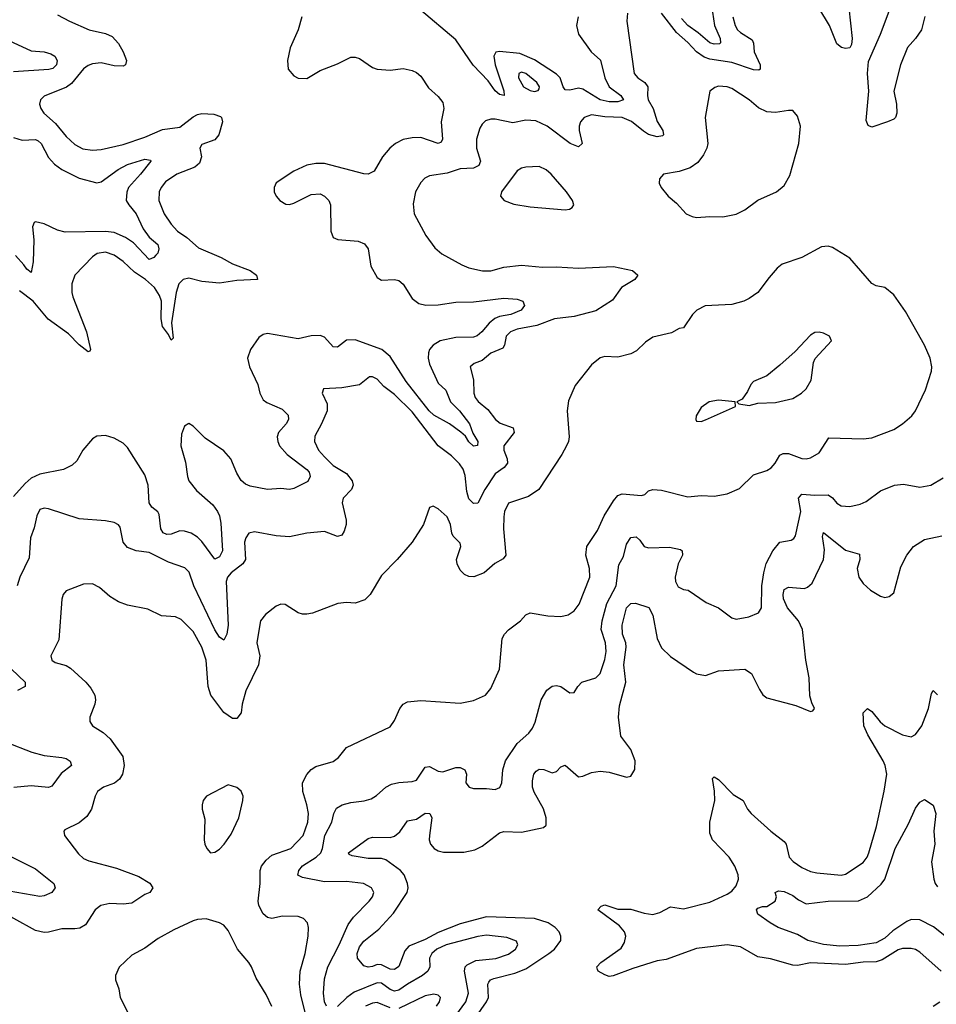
# Model space of a CAD drawing. Header units: inches. Extents: x 1694797 to 1849917, y 907313 to 1017959.
# Tile 493 of 656: x 1781338 to 1785525, y 982218 to 986716. Entities that reach past the tile are written whole.
import ezdxf

# ---------------------------------------------------------------- set-up
doc = ezdxf.new("R2010")
doc.units = ezdxf.units.IN
doc.header["$MEASUREMENT"] = 0
doc.layers.add('B7988', color=7, linetype='Continuous')

msp = doc.modelspace()

# ---------------------------------------------------------------- linework, layer by layer
at = {"layer": 'B7988', "color": 5}
for points, elevation in [([(1785471.6, 986731.5), (1785456.3, 986670), (1785430, 986631), (1785392.6, 986590), (1785361.5, 986510), (1785330.3, 986390), (1785343, 986330), (1785344.7, 986290), (1785338, 986270), (1785330, 986262), (1785302, 986250), (1785230, 986225.2), (1785213.6, 986233.6), (1785204.7, 986255.3), (1785216.9, 986390), (1785209.6, 986470), (1785214.3, 986525.7), (1785270, 986650.3), (1785336.3, 986830)], 740), ([(1785125.1, 986770), (1785140.5, 986630), (1785137.3, 986602.7), (1785130, 986588), (1785110, 986584), (1785090.9, 986589.1), (1785070, 986606.6), (1785037, 986690), (1784988.7, 986770)], 740), ([(1782627, 986730), (1782610.2, 986669.8), (1782572.7, 986587.3), (1782560.7, 986530), (1782564.7, 986490), (1782590, 986460.3), (1782610, 986449.4), (1782650, 986448.4), (1782710, 986484), (1782790, 986514.2), (1782850, 986544.7), (1782870, 986544.9), (1782890, 986538.6), (1782950, 986498.4), (1782970, 986490.2), (1783030, 986485.8), (1783090, 986494), (1783130, 986484.6), (1783150, 986474.6), (1783170, 986458.4), (1783204.8, 986404.8), (1783250, 986365.3), (1783270, 986338), (1783275.2, 986310), (1783263, 986250), (1783269.1, 986170.9), (1783262.8, 986157.3), (1783248.9, 986151.1), (1783170, 986177.5), (1783130, 986177.3), (1783090, 986168.9), (1783053.7, 986150), (1783027.8, 986130), (1782995.5, 986090), (1782956.3, 986023.7), (1782930, 986010.6), (1782910, 986011.9), (1782730, 986058.7), (1782690, 986059.1), (1782650, 986051.1), (1782590, 986024.7), (1782510, 985971.1), (1782500.3, 985950), (1782500.3, 985930), (1782508.7, 985910), (1782526.4, 985890), (1782553.1, 985873.1), (1782570, 985871.7), (1782590, 985878.5), (1782670, 985918.5), (1782710, 985920.8), (1782730.2, 985910.2), (1782750.2, 985890.2), (1782757.8, 985870), (1782759.6, 985750), (1782770, 985722), (1782791.8, 985711.8), (1782884.5, 985704.4), (1782912.6, 985692.6), (1782930.2, 985670), (1782941.8, 985590), (1782970, 985538.7), (1782990, 985526), (1783050, 985529.3), (1783070, 985524.2), (1783090, 985508.9), (1783130, 985442.3), (1783160.3, 985420.3), (1783192.9, 985412.9), (1783250, 985414.1), (1783330, 985425.6), (1783410, 985427.5), (1783550, 985443.5), (1783610, 985439.5), (1783636.3, 985430), (1783643.1, 985410), (1783627.8, 985390), (1783581.7, 985370), (1783530, 985360.1), (1783508.7, 985351.3), (1783482.1, 985330), (1783448.7, 985290), (1783427.4, 985272.6), (1783410, 985265.5), (1783330, 985264.8), (1783258, 985250), (1783226.7, 985230), (1783210.1, 985210), (1783205.2, 985194.8), (1783204.1, 985170), (1783210, 985142.8), (1783250, 985056.5), (1783283.6, 985023.6), (1783306.1, 984970), (1783346.1, 984930), (1783392.4, 984870), (1783407.9, 984827.9), (1783430.1, 984790), (1783428.5, 984771.5), (1783410, 984768.5), (1783390, 984788.2), (1783373.9, 984813.9), (1783352.6, 984832.6), (1783301.6, 984870), (1783230, 984909.9), (1783208.9, 984928.9), (1783103.2, 985063.2), (1783030, 985178), (1782992.7, 985210), (1782870, 985253.7), (1782830, 985252.8), (1782790, 985219.8), (1782770, 985221.3), (1782730, 985266), (1782710, 985273.4), (1782670, 985272.7), (1782610, 985259), (1782470, 985283.5), (1782450, 985278.7), (1782430, 985264), (1782391.4, 985210), (1782378.5, 985170), (1782387.1, 985130), (1782425, 985050), (1782434.7, 985010), (1782450, 984979.5), (1782467, 984967), (1782537, 984937), (1782564.6, 984910), (1782566.2, 984890), (1782555.2, 984870), (1782520.7, 984830), (1782514.5, 984810), (1782516.6, 984790), (1782525.1, 984770), (1782559.1, 984730), (1782650, 984661.7), (1782659.8, 984650), (1782664, 984630), (1782653.6, 984606.4), (1782590, 984574.5), (1782570, 984570.9), (1782530, 984574.2), (1782470, 984569.7), (1782390, 984585.7), (1782370, 984594.5), (1782350, 984612), (1782330, 984644.4), (1782302.8, 984710), (1782270, 984747.4), (1782184.6, 984804.6), (1782130, 984858.9), (1782110, 984871.6), (1782090, 984859.3), (1782077.3, 984822.7), (1782073.8, 984770), (1782095.4, 984695.4), (1782104, 984630), (1782111, 984610), (1782145, 984565), (1782220, 984500), (1782242, 984470), (1782250.2, 984450.2), (1782256.5, 984416.5), (1782265, 984290), (1782250, 984262.2), (1782230, 984252), (1782170, 984332.2), (1782150, 984352.5), (1782121.1, 984370), (1782090, 984380.2), (1782070, 984380.9), (1782030, 984365.7), (1782010, 984364.1), (1781992.5, 984372.5), (1781983.1, 984390), (1781975.7, 984455.7), (1781968.2, 984468.2), (1781941.5, 984490), (1781929.9, 984509.9), (1781925.3, 984590), (1781910, 984637.7), (1781830, 984761.5), (1781810, 984781.6), (1781770, 984805.4), (1781730, 984816.2), (1781690, 984814.5), (1781670, 984800.9), (1781626.4, 984750), (1781598.7, 984701.3), (1781578.2, 984681.8), (1781538.6, 984661.4), (1781430, 984640.3), (1781390, 984621.8), (1781362.4, 984597.6), (1781310, 984538.8)], 720), ([(1784113.8, 986746.2), (1784111.8, 986710), (1784144.9, 986470), (1784162, 986450), (1784193.6, 986430), (1784207, 986410), (1784204.7, 986370), (1784208.9, 986350), (1784231.3, 986311.3), (1784250, 986251.5), (1784274.8, 986210), (1784278.9, 986190), (1784274.4, 986185.6), (1784250, 986181.9), (1784210, 986192.5), (1784186.5, 986206.5), (1784131.9, 986251.9), (1784090, 986269.9), (1784010, 986273.1), (1783950, 986281.7), (1783915.8, 986270), (1783899.6, 986250), (1783892.6, 986230), (1783892.6, 986210), (1783907.7, 986150), (1783890, 986136.2), (1783852, 986150), (1783747.1, 986230), (1783694.8, 986254.8), (1783650, 986257.1), (1783590, 986244.8), (1783510, 986261.8), (1783490, 986261.5), (1783465.8, 986254.2), (1783450, 986238.7), (1783439.8, 986220.2), (1783423.8, 986170), (1783424.2, 986130), (1783443.2, 986070), (1783435.2, 986050), (1783410, 986038.8), (1783350, 986034.9), (1783290, 986015.2), (1783210, 986003.5), (1783188, 985992), (1783170, 985973), (1783146, 985930), (1783135.6, 985875.6), (1783140.3, 985830), (1783193.1, 985730), (1783234.1, 985674.1), (1783266.6, 985646.6), (1783356.7, 985596.7), (1783390, 985582.3), (1783451.1, 985568.9), (1783490, 985569), (1783550, 985585.2), (1783630, 985595.5), (1783726.1, 985586.1), (1783790, 985586.9), (1783890, 985580.5), (1784050, 985589.4), (1784136.3, 985570), (1784161.6, 985550), (1784148.2, 985530), (1784086.6, 985493.4), (1784045.2, 985434.8), (1783970, 985386.2), (1783870, 985359.9), (1783780.7, 985350), (1783700.1, 985319.9), (1783610, 985302.6), (1783579.2, 985290), (1783560.4, 985270), (1783553, 985230), (1783544.4, 985215.6), (1783490, 985192.2), (1783450, 985159.4), (1783414.1, 985145.9), (1783395.8, 985130), (1783411.2, 985071.2), (1783412.8, 985010), (1783419, 984990), (1783432.7, 984972.7), (1783476.1, 984936.1), (1783511.3, 984890), (1783532.5, 984872.5), (1783591.2, 984851.2), (1783597.2, 984830), (1783548.8, 984770), (1783549.6, 984750), (1783564.4, 984710), (1783565.3, 984690), (1783550.2, 984670), (1783510, 984641.5), (1783461.9, 984570), (1783430, 984508.5), (1783410, 984505.6), (1783390, 984527.4), (1783381, 984561), (1783373.4, 984633.4), (1783362.9, 984662.9), (1783347.1, 984687.1), (1783310, 984723.4), (1783250, 984769.8), (1783130, 984924.5), (1783050, 985003.9), (1783001.2, 985041.2), (1782970, 985074.7), (1782950, 985085.1), (1782935.9, 985084.1), (1782890, 985048), (1782810, 985035.1), (1782726, 985030), (1782719.1, 985010), (1782742, 984962), (1782742, 984930), (1782716.9, 984870), (1782685.5, 984814.5), (1782683.8, 984790), (1782703.2, 984750), (1782730, 984719.7), (1782770, 984680.2), (1782830, 984643.6), (1782855.9, 984610), (1782860.6, 984590), (1782853.8, 984570), (1782816, 984530), (1782810.2, 984510), (1782829.4, 984430), (1782829.3, 984410), (1782820.7, 984379.3), (1782810, 984361.1), (1782790, 984355.1), (1782730, 984378.2), (1782650, 984370.5), (1782570, 984353.9), (1782510, 984357.9), (1782410, 984376.1), (1782384.9, 984370), (1782370.2, 984349.8), (1782365.3, 984330), (1782369.3, 984250), (1782356.5, 984230), (1782303.2, 984190), (1782287.4, 984170), (1782281.2, 984150), (1782289.4, 983950.6), (1782283.6, 983910), (1782270, 983882.4), (1782250, 983895.4), (1782230, 983928.6), (1782132.7, 984130), (1782112.5, 984192.5), (1782092.9, 984212.9), (1782017.6, 984237.6), (1781930, 984283), (1781870, 984289.8), (1781830, 984305.7), (1781809.8, 984330), (1781797.5, 984397.5), (1781788.9, 984408.9), (1781770, 984419.7), (1781730, 984427.6), (1781610, 984436.8), (1781470, 984481.4), (1781450, 984484.2), (1781430, 984478.3), (1781416.9, 984450), (1781404.3, 984395.7), (1781387.7, 984350), (1781381.5, 984258.5), (1781338.7, 984170), (1781325.7, 984130)], 740), ([(1781510, 986738.9), (1781565.5, 986710), (1781655.5, 986670), (1781730, 986653.2), (1781759.8, 986639.8), (1781790, 986607.2), (1781811, 986570), (1781826.3, 986530), (1781821.6, 986510), (1781810, 986503.9), (1781770, 986504.8), (1781710, 986518.5), (1781670, 986514.1), (1781650, 986506.5), (1781630, 986492.2), (1781574.6, 986425.4), (1781552.4, 986407.6), (1781450, 986366.9), (1781433.1, 986350), (1781428.9, 986330), (1781434.3, 986310), (1781448.9, 986290), (1781501.7, 986241.7), (1781550, 986183.2), (1781590, 986145.8), (1781626.4, 986126.4), (1781670, 986120.2), (1781710, 986123.5), (1781810, 986146.7), (1781910, 986180.4), (1781990, 986214), (1782070, 986224.9), (1782130, 986272.6), (1782150, 986283.2), (1782170, 986287.3), (1782224.2, 986284.2), (1782254.7, 986274.7), (1782260.4, 986270), (1782264, 986250), (1782247.5, 986190), (1782230, 986167.8), (1782170, 986145.8), (1782160.7, 986130), (1782169.1, 986090), (1782158.9, 986061.1), (1782138, 986042), (1782055.3, 986010), (1782004.3, 985975.7), (1781984.5, 985950), (1781975.6, 985930), (1781972.8, 985890), (1781998.5, 985830), (1782030, 985782.2), (1782058.5, 985750), (1782101.2, 985721.2), (1782154.6, 985674.6), (1782258.3, 985630), (1782310, 985600.6), (1782390.2, 985570), (1782419.2, 985550), (1782423.8, 985530), (1782330, 985524.9), (1782250, 985512.8), (1782170, 985520.5), (1782110, 985536.2), (1782085, 985530), (1782065.2, 985510), (1782052.4, 985470), (1782031.8, 985331.8), (1782039, 985261), (1782030, 985252), (1782017.6, 985277.6), (1781990, 985314.7), (1781984.5, 985350), (1781984.9, 985430), (1781977, 985457), (1781953.1, 985493.1), (1781913.1, 985530), (1781862.9, 985562.9), (1781810, 985611), (1781770, 985640.5), (1781730, 985653.6), (1781692.1, 985647.9), (1781670, 985633.1), (1781590.3, 985550), (1781575.6, 985510), (1781575.5, 985470), (1781580.8, 985450), (1781643.4, 985290), (1781661.1, 985210), (1781658, 985202), (1781650, 985198.9), (1781610, 985230.8), (1781561.3, 985281.3), (1781468.4, 985348.4), (1781398.9, 985430), (1781337, 985477)], 680), ([(1783889.3, 986730), (1783881.3, 986690), (1783890.2, 986650), (1783947.8, 986570), (1783991.2, 986531.2), (1784010.1, 986450), (1784029.6, 986409.6), (1784083.5, 986370), (1784095.5, 986350), (1784070, 986341.6), (1784030, 986341.6), (1783990, 986350.6), (1783910, 986399.6), (1783890, 986403.3), (1783850, 986394.4), (1783830, 986395.6), (1783819.9, 986410), (1783806, 986450), (1783790, 986468.2), (1783690, 986533.1), (1783621.6, 986561.6), (1783528.7, 986571.3), (1783512.5, 986567.5), (1783503.9, 986550), (1783510.1, 986510), (1783548.7, 986391.3), (1783551.1, 986370), (1783530, 986374.6), (1783510, 986390.7), (1783477, 986437), (1783409.3, 986509.3), (1783330, 986624.2), (1783163.9, 986763.9)], 720), ([(1784595.3, 986730), (1784605.3, 986690), (1784616.8, 986670), (1784630, 986657.7), (1784683.7, 986623.7), (1784689.6, 986609.6), (1784692.1, 986570), (1784720.1, 986510), (1784719.6, 986490), (1784714.5, 986485.5), (1784690, 986487.3), (1784590, 986520.9), (1784490, 986535.9), (1784464.4, 986544.4), (1784429.2, 986569.2), (1784390, 986612.3), (1784337.7, 986657.7), (1784270, 986746.2)], 740), ([(1784501.9, 986750), (1784510.8, 986690), (1784537.4, 986630), (1784538.5, 986610), (1784533.6, 986606.4), (1784510, 986604.5), (1784490, 986611.1), (1784436.8, 986656.8), (1784389.2, 986689.2), (1784361.2, 986721.2)], 720), ([(1781269.1, 986630), (1781390, 986574.7), (1781450, 986569.2), (1781480.2, 986560.2), (1781498.7, 986550), (1781508.9, 986530), (1781505.3, 986510), (1781498.1, 986501.9), (1781490, 986493.7), (1781471.3, 986488.7), (1781310, 986477.9)], 660), ([(1781310, 986177.4), (1781350, 986166), (1781410, 986168.4), (1781422.7, 986162.7), (1781435.9, 986150), (1781470, 986087.1), (1781496.2, 986056.2), (1781530, 986032.7), (1781610, 985992.5), (1781690, 985970.9), (1781710, 985975), (1781787.8, 986032.2), (1781830, 986054.8), (1781910, 986079), (1781934.8, 986074.8), (1781937, 986070), (1781890, 986009.9), (1781835.3, 985950), (1781827.8, 985927.8), (1781824.8, 985890), (1781835.9, 985870), (1781870.1, 985830), (1781901.2, 985761.2), (1781930, 985722.6), (1781968.4, 985690), (1781973, 985670), (1781968.2, 985650), (1781959.9, 985640.1), (1781950, 985629.6), (1781930, 985621.1), (1781857.3, 985697.3), (1781821.1, 985721.1), (1781770, 985743.6), (1781730, 985749.4), (1781546.2, 985746.2), (1781510, 985754.2), (1781450, 985784), (1781410, 985793.6), (1781404, 985790), (1781395.8, 985770), (1781402.2, 985710), (1781400.2, 985610), (1781390, 985560.9), (1781370, 985576.3), (1781357.2, 985597.2), (1781318.8, 985638.8)], 660), ([(1782649.9, 982150), (1782622, 982262), (1782616, 982310), (1782618.7, 982370), (1782641.4, 982450), (1782656.1, 982530), (1782657.2, 982570), (1782652.2, 982590), (1782634, 982610), (1782610, 982619.1), (1782538.3, 982621.7), (1782490, 982611.2), (1782470, 982615.4), (1782450, 982632.4), (1782430, 982669.6), (1782427.1, 982690), (1782436.5, 982770), (1782435.7, 982830), (1782443.1, 982850), (1782463.7, 982876.3), (1782490, 982899.3), (1782576.4, 982930), (1782632.1, 982990), (1782653.4, 983050), (1782656.8, 983090), (1782649.8, 983130), (1782631.3, 983190), (1782629.9, 983230), (1782650, 983269), (1782670, 983291.2), (1782690, 983305.4), (1782770, 983327), (1782794.2, 983345.8), (1782830, 983391.8), (1783030, 983486), (1783050, 983514.8), (1783074.2, 983570), (1783090, 983588.9), (1783110, 983600.7), (1783170, 983606.9), (1783350, 983594), (1783410, 983606.4), (1783466, 983630), (1783490, 983660.4), (1783529.8, 983750), (1783542, 983890), (1783551.8, 983910), (1783570, 983929.2), (1783625.4, 983970), (1783650, 983998.4), (1783670, 984007.2), (1783750, 983993.6), (1783810, 983990.3), (1783842.4, 983997.6), (1783870, 984015.8), (1783893, 984047), (1783941.4, 984170), (1783940.3, 984210), (1783923.8, 984270), (1783927.6, 984310), (1783977.3, 984382.7), (1784008, 984450), (1784050, 984518.7), (1784070, 984542.2), (1784090, 984550.8), (1784177.3, 984542.7), (1784193.3, 984546.7), (1784210, 984564), (1784230, 984570.3), (1784270, 984567.2), (1784390, 984537.3), (1784450, 984542.3), (1784510, 984539.6), (1784569.7, 984550.3), (1784625.1, 984574.9), (1784690, 984637.3), (1784750, 984657.4), (1784770, 984668.9), (1784789.2, 984690.8), (1784810, 984726.7), (1784824.7, 984735.3), (1784850, 984734.7), (1784910, 984712.4), (1784930, 984710.3), (1784950, 984714.3), (1784990, 984737.6), (1785033.4, 984806.6), (1785190, 984801.6), (1785230, 984806), (1785330, 984844.6), (1785370.6, 984869.4), (1785413.4, 984906.6), (1785429.7, 984930), (1785474.9, 985025.1), (1785502.6, 985110), (1785504, 985130), (1785496.9, 985170), (1785471.1, 985230), (1785383.3, 985383.3), (1785330, 985459.5), (1785290, 985492.3), (1785250, 985500.7), (1785230, 985511.8), (1785130, 985626.6), (1785050, 985676.3), (1785030, 985681.3), (1785000.6, 985679.4), (1784911, 985630), (1784820.6, 985599.4), (1784798.3, 985581.7), (1784760.7, 985539.3), (1784710, 985469.5), (1784670, 985442), (1784644.7, 985430), (1784590, 985415.1), (1784468.9, 985408.9), (1784431, 985390), (1784410.7, 985370), (1784370, 985309.2), (1784350, 985306), (1784314.7, 985285.3), (1784230, 985265.4), (1784197, 985243), (1784155.8, 985204.2), (1784130, 985189.7), (1784070, 985175.4), (1784010, 985177.4), (1783990, 985171.1), (1783950, 985139.3), (1783875.5, 985044.5), (1783844.7, 984975.3), (1783838.2, 984930), (1783847.6, 984810), (1783845.3, 984790), (1783835.8, 984770), (1783814.4, 984730), (1783709.3, 984570.7), (1783661.2, 984538.8), (1783570, 984507.3), (1783552.9, 984470), (1783550, 984446), (1783548.3, 984390), (1783557.8, 984270), (1783546.8, 984253.2), (1783508.6, 984231.4), (1783459.5, 984190), (1783411.5, 984171.5), (1783390, 984172.6), (1783370, 984181.7), (1783350, 984202.4), (1783336.4, 984230), (1783333.6, 984250), (1783353.5, 984310), (1783350, 984325.2), (1783317.7, 984357.7), (1783311.5, 984370), (1783305.6, 984410), (1783290, 984446), (1783250, 984481.2), (1783226.4, 984493.6), (1783210, 984488), (1783182.8, 984410), (1783130.4, 984329.6), (1783062, 984250), (1782990, 984178), (1782938, 984090), (1782914, 984066), (1782870, 984051.5), (1782830, 984054.7), (1782790.3, 984049.7), (1782674.7, 984005.3), (1782650, 984000.4), (1782630, 984000.4), (1782610, 984007.1), (1782550, 984044.7), (1782530, 984046), (1782510, 984036.9), (1782460.6, 983999.4), (1782438, 983970), (1782423.6, 983890), (1782421.8, 983870), (1782434.4, 983810), (1782429.3, 983770), (1782370.2, 983649.8), (1782354.5, 983590), (1782350.1, 983549.9), (1782330, 983523.5), (1782310, 983524.2), (1782270, 983550.9), (1782211.4, 983630), (1782199.5, 983670), (1782189.8, 983790), (1782170, 983849.6), (1782130, 983921.3), (1782075.7, 983975.7), (1782050, 983988), (1781986.4, 983993.6), (1781923.1, 984023.1), (1781830, 984042.3), (1781790, 984057.2), (1781750, 984082), (1781703.1, 984123.1), (1781670, 984138.9), (1781630, 984137.2), (1781550, 984106.9), (1781536.1, 984090), (1781530.2, 984069.8), (1781516.9, 983883.1), (1781480.2, 983810), (1781484.6, 983790), (1781500.4, 983780.4), (1781550, 983765.8), (1781570, 983754), (1781640.5, 983690), (1781662.6, 983662.6), (1781680.5, 983630), (1781684.4, 983610), (1781681.6, 983590), (1781658.4, 983530), (1781658, 983510), (1781670.6, 983490), (1781719.6, 983459.6), (1781750.8, 983430.8), (1781808.4, 983350), (1781814.8, 983310), (1781807.3, 983270), (1781793.3, 983246.7), (1781770.6, 983229.4), (1781721.3, 983210), (1781693.4, 983190), (1781682.8, 983170), (1781665.3, 983110), (1781643.9, 983076.1), (1781610, 983047.8), (1781544.7, 983015.3), (1781538.8, 983010), (1781542, 982990), (1781606.1, 982906.1), (1781630, 982884.4), (1781653.3, 982873.3), (1781780.7, 982840.7), (1781882.8, 982802.8), (1781931.9, 982771.9), (1781946.4, 982750), (1781932.7, 982730), (1781910, 982719.8), (1781850, 982679.9), (1781810, 982675.5), (1781750, 982679.5), (1781708.5, 982670), (1781683.2, 982650), (1781638.3, 982581.7), (1781613.2, 982566.8), (1781590, 982562.9), (1781530, 982563.8), (1781470, 982548.7), (1781450, 982546.6), (1781410, 982556.4), (1781210, 982665.8)], 760), ([(1782739.2, 982210), (1782730, 982229.5), (1782725.9, 982270), (1782730, 982334.8), (1782745.5, 982390), (1782797.7, 982490), (1782837.6, 982582.4), (1782862.8, 982617.2), (1782934, 982690), (1782949.6, 982710), (1782955.1, 982730), (1782945.2, 982750), (1782908, 982770), (1782830, 982779.8), (1782730, 982778.4), (1782630, 982797.8), (1782609, 982809), (1782612.8, 982830), (1782630, 982850.8), (1782692.4, 982890), (1782713.5, 982910), (1782721.2, 982930), (1782731.8, 982990), (1782763.2, 983050), (1782773.2, 983090), (1782785.1, 983114.9), (1782810.4, 983129.6), (1782850, 983140.7), (1782912, 983148), (1782942.7, 983157.3), (1782967.5, 983172.5), (1783010, 983210.2), (1783036.5, 983223.5), (1783070, 983231.8), (1783130, 983235.6), (1783150, 983242), (1783190, 983301.1), (1783210, 983305.2), (1783250, 983283.9), (1783270, 983280.2), (1783330, 983299.6), (1783350, 983299.5), (1783370.7, 983290), (1783379.1, 983270), (1783376, 983230), (1783390.7, 983210.7), (1783410, 983204), (1783470, 983204.9), (1783510, 983200.3), (1783530.7, 983209.3), (1783540.4, 983230), (1783544.6, 983290), (1783557.5, 983330), (1783610.4, 983409.6), (1783662.7, 983457.3), (1783680.5, 983479.5), (1783692.8, 983507.2), (1783720.2, 983610), (1783745.9, 983654.1), (1783770, 983671.8), (1783790, 983674.9), (1783810.2, 983670.2), (1783850, 983642), (1783870, 983642.8), (1783886.6, 983670), (1783906, 983690), (1783970, 983709.4), (1783990, 983730.4), (1784010, 983793), (1784016.4, 983830), (1784013, 983870), (1783994.1, 983930), (1783998.4, 983970), (1784019, 984050), (1784062.5, 984130), (1784074.2, 984225.8), (1784095.2, 984264.8), (1784110, 984320.9), (1784130, 984350.9), (1784154, 984354), (1784170, 984339.1), (1784189.6, 984309.6), (1784210, 984303), (1784306.4, 984306.4), (1784355.8, 984295.8), (1784363.1, 984290), (1784364.7, 984270), (1784344.8, 984230), (1784332.2, 984170), (1784332.8, 984150), (1784345.9, 984125.9), (1784370, 984113.7), (1784391, 984110), (1784474, 984054), (1784530.2, 984030.2), (1784590, 983983.7), (1784610, 983977.6), (1784668.3, 983988.3), (1784713, 984007), (1784726.6, 984030), (1784728.4, 984130), (1784736.5, 984190), (1784748, 984232), (1784778.1, 984290), (1784810, 984330.2), (1784862, 984338), (1784874, 984346), (1784881.4, 984358.6), (1784905.4, 984470), (1784894.7, 984530), (1784910, 984548.8), (1784970, 984543.6), (1785030, 984546.3), (1785050, 984532.2), (1785070, 984507.4), (1785090, 984495.3), (1785130, 984492.4), (1785177, 984503), (1785204.5, 984515.5), (1785270, 984564.2), (1785334, 984590), (1785374.6, 984594.6), (1785450, 984580.3), (1785499.3, 984590), (1785556.3, 984623.7)], 740), ([(1783386.1, 982110), (1783469.4, 982230), (1783478.8, 982250), (1783476.1, 982310), (1783480.4, 982319.6), (1783487.7, 982330), (1783503, 982337), (1783599, 982361), (1783650, 982380.5), (1783755.2, 982450), (1783780.9, 982470), (1783809.1, 982510), (1783809.8, 982530), (1783801.8, 982550), (1783784.1, 982570), (1783752.1, 982590), (1783690, 982609.9), (1783470, 982617.9), (1783350, 982586), (1783250, 982547.2), (1783190, 982514.7), (1783115.3, 982484.7), (1783096.5, 982463.5), (1783070, 982391.2), (1783050, 982376.8), (1783030, 982378.4), (1782990, 982399.2), (1782970, 982401), (1782950, 982391.2), (1782930, 982388.5), (1782910, 982394), (1782880.7, 982430), (1782879.9, 982450), (1782890, 982480.3), (1782910, 982506.3), (1782978.1, 982561.9), (1783045.5, 982634.5), (1783107.5, 982730), (1783112.2, 982750), (1783109.9, 982770), (1783093.9, 982810), (1783077.6, 982830), (1783010, 982878.2), (1782990, 982884.5), (1782930, 982884), (1782856.4, 982896.4), (1782842.4, 982902.4), (1782839.7, 982910), (1782930, 982976.1), (1782950, 982981.6), (1783030, 982981), (1783050, 982987.1), (1783073.5, 983006.5), (1783110, 983056.9), (1783150, 983064), (1783190, 983092.4), (1783210.7, 983090.7), (1783219.9, 983070), (1783209.2, 982990), (1783208.5, 982970), (1783214.4, 982950), (1783231.1, 982930), (1783250, 982919.3), (1783273.5, 982913.5), (1783366.1, 982913.9), (1783416.7, 982923.4), (1783450, 982941.2), (1783530, 983001.8), (1783550, 983008.6), (1783630, 983004.2), (1783730, 983025.5), (1783742.5, 983037.5), (1783743.1, 983070), (1783730, 983112), (1783687.9, 983187.9), (1783680.7, 983210), (1783680.3, 983239.7), (1783686.5, 983270), (1783696.3, 983283.7), (1783710, 983292.4), (1783731.2, 983291.2), (1783770, 983275.5), (1783790, 983282.6), (1783810, 983303.1), (1783830, 983310.5), (1783890, 983258), (1783910, 983260.5), (1783950, 983278), (1783990, 983283), (1784030, 983279.5), (1784110, 983255.5), (1784130, 983260.7), (1784148.2, 983291.8), (1784148.4, 983330), (1784130, 983382.9), (1784082.9, 983442.9), (1784073.7, 983530), (1784078, 983582), (1784107.2, 983690), (1784097.6, 983770), (1784108.1, 983850), (1784106, 983870), (1784092, 983910), (1784090.4, 983950), (1784109.9, 984030), (1784130, 984049.1), (1784150, 984050.3), (1784211, 984031), (1784230, 983995.5), (1784249.2, 983890), (1784270, 983847.2), (1784310, 983807.6), (1784415.4, 983735.4), (1784430, 983727.6), (1784470, 983721.1), (1784530, 983741.3), (1784650, 983748.8), (1784680.4, 983730), (1784716.3, 983656.3), (1784732.8, 983632.8), (1784750, 983618.4), (1784882.8, 983582.8), (1784950, 983556), (1784960.4, 983559.6), (1784968.7, 983570), (1784955.6, 983595.6), (1784947.1, 983627.1), (1784944.5, 983710), (1784928.1, 983790), (1784913, 983930), (1784894.8, 983970), (1784845.3, 984030), (1784826.8, 984070), (1784824.4, 984090), (1784830, 984113.4), (1784850, 984124.7), (1784921.8, 984118.2), (1784936.5, 984123.5), (1784957, 984143), (1785009.5, 984250.5), (1785013.9, 984293.9), (1785004.3, 984355.7), (1785010, 984374), (1785110, 984293.4), (1785174.1, 984274.1), (1785175.1, 984250), (1785163.5, 984210), (1785170.2, 984170), (1785190, 984140.9), (1785223.7, 984110), (1785270, 984083.6), (1785290, 984077.4), (1785310, 984081.1), (1785330, 984098.4), (1785363.2, 984216.8), (1785390, 984270.3), (1785421, 984310), (1785470, 984341.5), (1785550, 984358.6)], 720), ([(1781300.2, 983750), (1781363.6, 983690), (1781363.6, 983670), (1781328, 983652)], 740), ([(1785546.3, 982370), (1785450, 982456.5), (1785430, 982468.9), (1785410, 982474), (1785370, 982472.8), (1785350, 982466.6), (1785278, 982422), (1785250, 982413.2), (1785190, 982411.6), (1785110, 982400.7), (1784950, 982407.2), (1784890, 982396.2), (1784870, 982397.1), (1784766.7, 982426.8), (1784710, 982436), (1784630, 982480.3), (1784570, 982490.3), (1784430, 982473.1), (1784290, 982423.9), (1784250, 982417.1), (1784138.5, 982381.5), (1784048.6, 982348.6), (1784030, 982346.2), (1784010, 982352.5), (1783979.7, 982370), (1783977, 982377), (1783974.5, 982390), (1783991.6, 982410), (1784085, 982475), (1784099.9, 982500.1), (1784106.1, 982530), (1784100.2, 982550), (1784077.6, 982577.6), (1783978.7, 982650), (1783993.5, 982666.5), (1784010, 982673.2), (1784070, 982653), (1784130, 982653.1), (1784190, 982634.1), (1784230, 982629.5), (1784261.5, 982638.5), (1784310, 982664), (1784370, 982654), (1784490, 982685.6), (1784570, 982722), (1784590, 982735.5), (1784610, 982759.3), (1784621.4, 982790), (1784619.9, 982810), (1784604.6, 982850), (1784577.8, 982890), (1784502.7, 982970), (1784490, 982999.6), (1784490.7, 983050), (1784513.3, 983150), (1784512, 983191.9), (1784501.7, 983250), (1784510, 983256.9), (1784530, 983244.9), (1784597, 983177), (1784642.6, 983150), (1784661.5, 983110), (1784678.9, 983090), (1784769.1, 983009.1), (1784830, 982962.8), (1784838.9, 982950), (1784853, 982890), (1784870.1, 982870.1), (1784910, 982843.8), (1784950, 982825.6), (1784978.5, 982818.5), (1785090, 982807.9), (1785110, 982813.4), (1785190, 982866.3), (1785208.4, 982890), (1785217.1, 982910), (1785252.1, 983030), (1785287.1, 983192.9), (1785298.1, 983270), (1785291, 983309), (1785282.4, 983330), (1785211.3, 983450), (1785193.2, 983490), (1785190, 983550.3), (1785210, 983570.2), (1785230, 983555.8), (1785268.3, 983508.3), (1785290, 983490.2), (1785370, 983449.4), (1785410, 983440.7), (1785430, 983451.3), (1785458.3, 983490), (1785489.3, 983570), (1785502, 983638), (1785510, 983652.7), (1785530, 983632)], 680), ([(1781275.9, 983415.9), (1781393.4, 983370), (1781450, 983355.5), (1781530, 983346.2), (1781550, 983340.8), (1781568.9, 983328.9), (1781575.3, 983310), (1781527.5, 983272.5), (1781485.3, 983214.7), (1781470, 983208.4), (1781390, 983217), (1781310.6, 983209.4)], 740), ([(1785630, 982478.6), (1785512.4, 982572.4), (1785450, 982603.7), (1785410, 982605.9), (1785390, 982596.9), (1785325.9, 982554.1), (1785290, 982520.4), (1785250, 982499.9), (1785167.1, 982487.1), (1785084.2, 982484.2), (1785010, 982491.8), (1784938, 982510), (1784890, 982537.7), (1784802.7, 982570), (1784765.2, 982590), (1784709, 982630), (1784704, 982650), (1784710, 982658), (1784730, 982666), (1784750, 982666), (1784788.7, 982690), (1784795.3, 982710), (1784788.7, 982730), (1784803.2, 982736.8), (1784830, 982733.4), (1784870, 982715.8), (1784895.5, 982695.5), (1784930, 982677.8), (1785030, 982689.2), (1785169.5, 982690.6), (1785210.9, 982710), (1785272.7, 982767.3), (1785289.9, 982790.1), (1785337.4, 982930), (1785397.7, 983042.3), (1785430, 983114.9), (1785450, 983142.4), (1785470, 983154), (1785510, 983128.3), (1785522.6, 983090), (1785514, 983010), (1785518, 982950), (1785502.7, 982870), (1785513, 982790), (1785519, 982770), (1785530, 982754.4)], 660), ([(1781270, 982907.5), (1781410, 982836.8), (1781494.6, 982770), (1781499.5, 982750), (1781495.9, 982744.1), (1781484.2, 982730), (1781450, 982714.1), (1781430, 982711.7), (1781290, 982734.6)], 740), ([(1782489.2, 982209.2), (1782463.4, 982263.4), (1782418.5, 982338.5), (1782396.9, 982390), (1782385.1, 982410), (1782332.9, 982470), (1782290, 982556.2), (1782270, 982579.6), (1782250, 982591.3), (1782190, 982609.4), (1782150, 982606.6), (1782130, 982599.5), (1782041.4, 982558.6), (1781970, 982519.5), (1781910, 982475.1), (1781850, 982442.6), (1781792.4, 982387.6), (1781774.9, 982350), (1781776, 982330), (1781790.5, 982289.5), (1781796.4, 982250), (1781835.5, 982175.5)], 780), ([(1783330, 982167), (1783375.4, 982230), (1783388.3, 982270), (1783369.2, 982370), (1783373.3, 982390), (1783381.4, 982398.6), (1783421.7, 982418.3), (1783512.3, 982427.7), (1783570, 982446.9), (1783602.2, 982470), (1783613.5, 982490), (1783606.4, 982506.4), (1783563.5, 982523.5), (1783470, 982534), (1783430, 982528.7), (1783285.5, 982490), (1783242.5, 982470), (1783220.1, 982450), (1783209.5, 982430), (1783211.8, 982390), (1783202, 982370), (1783177.7, 982350), (1783109, 982311), (1783070, 982282.4), (1783050, 982278.2), (1783030, 982286.8), (1782990, 982314.8), (1782970, 982317.1), (1782865.4, 982274.6), (1782831.7, 982250), (1782790, 982208.9)], 740), ([(1783242.2, 982210), (1783256.1, 982230), (1783259.7, 982250), (1783250, 982260.5), (1783230, 982265.1), (1783190, 982257), (1783070, 982199.7)], 760), ([(1785510, 982210.2), (1785540.9, 982230)], 680), ([(1783030, 982201.8), (1782970, 982226), (1782950, 982224.3), (1782917.8, 982210)], 760)]:
    msp.add_lwpolyline(points, dxfattribs=dict(at, elevation=elevation))
for points, elevation in [([(1783630, 986475.9), (1783617.6, 986470), (1783616.5, 986450), (1783638.6, 986410), (1783670, 986392.2), (1783690, 986388.8), (1783706.5, 986393.5), (1783710, 986401), (1783711.6, 986410), (1783699.8, 986430), (1783650, 986471.2)], 740), ([(1784530, 986412.3), (1784513.4, 986406.6), (1784490.7, 986390), (1784486.6, 986373.4), (1784468.7, 986270), (1784481.5, 986150), (1784476.5, 986130), (1784460.6, 986099.4), (1784435.5, 986064.5), (1784400.9, 986039.1), (1784350, 986022.7), (1784278.8, 986010), (1784260.7, 985990), (1784259.1, 985970), (1784268, 985950), (1784299.3, 985910), (1784338, 985878), (1784382, 985830), (1784410, 985817), (1784430, 985812), (1784490, 985817.4), (1784550, 985815.8), (1784610, 985827.9), (1784650, 985847.4), (1784710, 985892), (1784794.5, 985930), (1784830, 985959.5), (1784855.1, 986004.9), (1784896, 986150), (1784904.2, 986230), (1784890, 986275.3), (1784870, 986301.2), (1784850, 986302), (1784790, 986291.7), (1784750, 986295.3), (1784713.1, 986313.1), (1784669.6, 986350), (1784590, 986401.7), (1784568.7, 986410)], 760), ([(1783710, 986045.6), (1783650, 986042.3), (1783630, 986037.7), (1783610, 986026.6), (1783539.3, 985930), (1783534, 985910), (1783551, 985890), (1783594.3, 985874.3), (1783670, 985861.5), (1783830, 985848.2), (1783849.3, 985850.7), (1783861.2, 985858.8), (1783869, 985870), (1783862.7, 985890), (1783835.1, 985930), (1783766, 986010), (1783743, 986030)], 760), ([(1784990, 985289.5), (1784970, 985286.6), (1784950, 985275.1), (1784879.7, 985200.3), (1784810, 985137.6), (1784750.3, 985089.7), (1784690, 985062.9), (1784677.1, 985050), (1784662.4, 985017.6), (1784637.3, 984982.7), (1784614, 984970), (1784622, 984962), (1784670, 984954), (1784710, 984964.4), (1784790, 984967), (1784870, 984985.3), (1784909.4, 985010), (1784930, 985030.5), (1784952.8, 985070), (1784964.2, 985150), (1784971.2, 985168.8), (1785045.2, 985250), (1785036, 985270), (1785010, 985284.5)], 780), ([(1784530, 984978), (1784486.8, 984970), (1784450, 984944), (1784427.1, 984907.1), (1784426, 984890), (1784430, 984882), (1784450, 984880.7), (1784470, 984888), (1784608, 984950), (1784606, 984970)], 780), ([(1782290, 983220.9), (1782190.7, 983169.3), (1782176, 983150), (1782170.8, 983130), (1782170.8, 983110), (1782183.5, 983063.5), (1782180.5, 982970), (1782183.8, 982950), (1782193.4, 982930), (1782210, 982910.7), (1782230, 982913.4), (1782250, 982927.7), (1782271.8, 982950), (1782303.8, 982996.2), (1782338.7, 983070), (1782357.6, 983150), (1782358.4, 983170), (1782350, 983192.3), (1782330, 983209.4)], 780)]:
    msp.add_lwpolyline(points, close=True, dxfattribs=dict(at, elevation=elevation))

doc.saveas('drawing.dxf')
